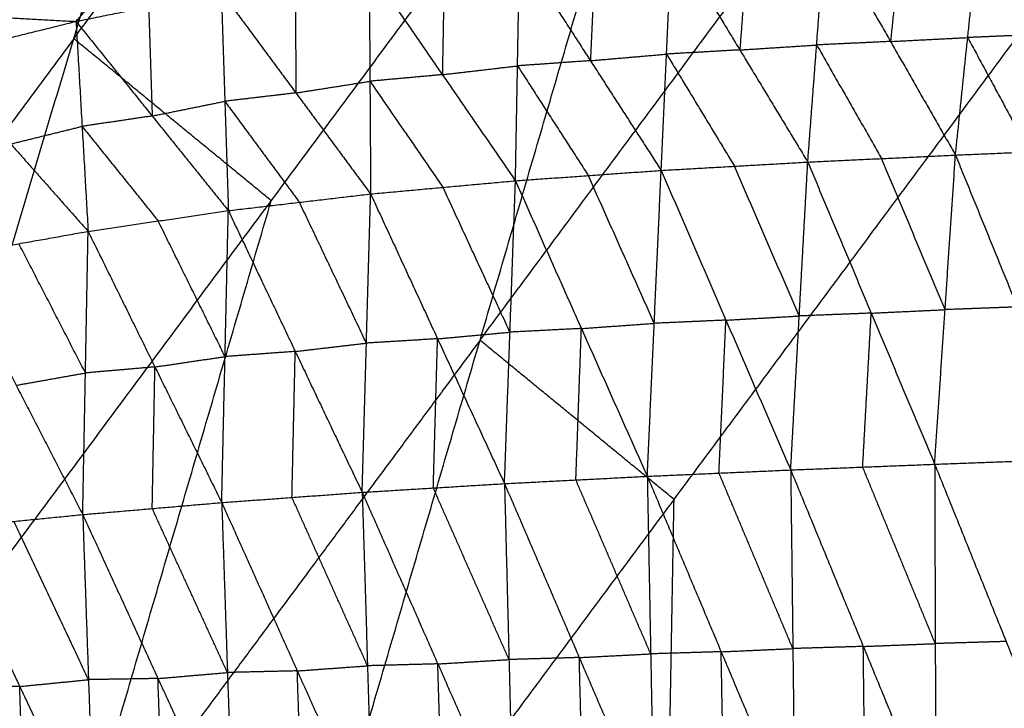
# Model space of a CAD drawing. Header units: millimetres. Extents: x -106 to 110, y -96 to 120.
# Tile 293 of 656: x -72.04 to -65.75, y 62.3 to 66.7. Entities that reach past the tile are written whole.
import ezdxf

# ---------------------------------------------------------------- set-up
doc = ezdxf.new("R2010")
doc.units = ezdxf.units.MM
doc.header["$MEASUREMENT"] = 0
doc.layers.add('Default', color=7, linetype='Continuous', true_color=0x000000)

msp = doc.modelspace()

# ---------------------------------------------------------------- linework, layer by layer
at = {"layer": 'Default'}
for points in [[(-75.7767, 63.8032, 9.1165), (-73.0488, 67.4813, 9.1165), (-70.321, 71.1593, 9.1165)], [(-73.0659, 61.992, 7.9444), (-71.6935, 66.5756, 8.5305), (-70.321, 71.1593, 9.1165)], [(-71.6935, 66.5756, 8.5305), (-70.3772, 68.3504, 8.5305), (-69.061, 70.1252, 8.5305)], [(-73.0659, 61.992, 7.9444), (-70.4334, 65.5415, 7.9444), (-67.8009, 69.091, 7.9444)], [(-70.4009, 60.2112, 6.9532), (-69.1009, 64.6511, 7.4488), (-67.8009, 69.091, 7.9444)], [(-69.1009, 64.6511, 7.4488), (-67.8315, 66.3628, 7.4488), (-66.562, 68.0744, 7.4488)], [(-66.4027, 67.3077, 4.4139), (-66.4418, 66.9327, 3.9236), (-66.4809, 66.5578, 3.4333)], [(-66.0662, 65.8329, 2.3346), (-65.988, 66.5827, 3.3152), (-65.9098, 67.3326, 4.2958)], [(-65.9098, 67.3326, 4.2958), (-65.5166, 66.6029, 3.2085), (-65.1235, 65.8732, 2.1212)], [(-67.3859, 67.251, 4.6524), (-67.4142, 66.8774, 4.1592), (-67.4425, 66.5037, 3.6659)], [(-67.0089, 65.7881, 2.5591), (-66.9523, 66.5354, 3.5456), (-66.8957, 67.2827, 4.5321)], [(-66.8957, 67.2827, 4.5321), (-66.4809, 66.5578, 3.4333), (-66.0662, 65.8329, 2.3346)], [(-67.9445, 65.735, 2.7932), (-67.9103, 66.4772, 3.783), (-67.8761, 67.2193, 4.7728)], [(-67.8761, 67.2193, 4.7728), (-67.4425, 66.5037, 3.6659), (-67.0089, 65.7881, 2.5591)], [(-68.8746, 65.6689, 3.0375), (-68.8614, 66.402, 4.0265), (-68.8481, 67.1352, 5.0154)], [(-68.8481, 67.1352, 5.0154), (-68.3963, 66.4351, 3.9043), (-67.9445, 65.735, 2.7932)], [(-68.3621, 67.1772, 4.8941), (-68.3792, 66.8062, 4.3992), (-68.3963, 66.4351, 3.9043)], [(-70.4009, 60.2112, 6.9532), (-67.862, 63.6345, 6.9532), (-65.3232, 67.0577, 6.9532)], [(-69.328, 67.0789, 5.1362), (-69.3347, 66.7123, 4.6417), (-69.3413, 66.3458, 4.1473)], [(-69.8079, 67.0226, 5.257), (-69.8035, 66.3037, 4.2745), (-69.7991, 65.5847, 3.292)], [(-69.8079, 67.0226, 5.257), (-69.3413, 66.3458, 4.1473), (-68.8746, 65.6689, 3.0375)], [(-70.2802, 66.9482, 5.3758), (-70.278, 66.5887, 4.8846), (-70.2758, 66.2293, 4.3933)], [(-71.6793, 66.6856, 5.7262), (-71.2159, 66.7797, 5.6104), (-70.7526, 66.8738, 5.4946)], [(-71.6793, 66.6856, 5.7262), (-71.598, 66.7791, 5.6473), (-71.5168, 66.8725, 5.5683)], [(-70.7526, 66.8738, 5.4946), (-70.7299, 66.1761, 4.5248), (-70.7072, 65.4783, 3.5549)], [(-70.7526, 66.8738, 5.4946), (-70.2758, 66.2293, 4.3933), (-69.7991, 65.5847, 3.292)], [(-71.2159, 66.7797, 5.6104), (-71.2046, 66.4308, 5.1255), (-71.1932, 66.082, 4.6406)], [(-72.5895, 66.4616, 5.9523), (-72.1344, 66.5736, 5.8393), (-71.6793, 66.6856, 5.7262)], [(-72.4955, 66.7302, 5.7642), (-72.0874, 66.7079, 5.7452), (-71.6793, 66.6856, 5.7262)], [(-71.6793, 66.6856, 5.7262), (-71.6407, 66.0158, 4.7771), (-71.6022, 65.3459, 3.8279)], [(-71.6793, 66.6856, 5.7262), (-71.1932, 66.082, 4.6406), (-70.7072, 65.4783, 3.5549)], [(-71.6935, 66.5756, 8.5305), (-73.0574, 64.7366, 8.5305), (-74.4213, 62.8976, 8.5305)], [(-70.4334, 65.5415, 7.9444), (-71.0634, 66.0586, 8.2375), (-71.6935, 66.5756, 8.5305)], [(-66.4809, 66.5578, 3.4333), (-66.7166, 66.5466, 3.4895), (-66.9523, 66.5354, 3.5456)], [(-66.4809, 66.5578, 3.4333), (-66.2344, 66.5703, 3.3743), (-65.988, 66.5827, 3.3152)], [(-65.5166, 66.6029, 3.2085), (-65.7523, 66.5928, 3.2618), (-65.988, 66.5827, 3.3152)], [(-65.988, 66.5827, 3.3152), (-65.7914, 66.2179, 2.7715), (-65.5948, 65.853, 2.2279)], [(-67.4425, 66.5037, 3.6659), (-67.6764, 66.4905, 3.7245), (-67.9103, 66.4772, 3.783)], [(-67.4425, 66.5037, 3.6659), (-67.1974, 66.5196, 3.6058), (-66.9523, 66.5354, 3.5456)], [(-66.9523, 66.5354, 3.5456), (-66.7449, 66.173, 2.9962), (-66.5375, 65.8105, 2.4469)], [(-72.5895, 66.4616, 5.9523), (-72.0958, 65.9038, 4.8901), (-71.6022, 65.3459, 3.8279)], [(-68.3963, 66.4351, 3.9043), (-68.6288, 66.4186, 3.9654), (-68.8614, 66.402, 4.0265)], [(-68.3963, 66.4351, 3.9043), (-68.1533, 66.4561, 3.8437), (-67.9103, 66.4772, 3.783)], [(-67.9103, 66.4772, 3.783), (-67.6935, 66.1194, 3.2296), (-67.4767, 65.7616, 2.6762)], [(-69.3413, 66.3458, 4.1473), (-69.1013, 66.3739, 4.0869), (-68.8614, 66.402, 4.0265)], [(-68.8614, 66.402, 4.0265), (-68.6355, 66.052, 3.4709), (-68.4095, 65.702, 2.9154)], [(-70.2758, 66.2293, 4.3933), (-70.0397, 66.2665, 4.3339), (-69.8035, 66.3037, 4.2745)], [(-69.3413, 66.3458, 4.1473), (-69.5724, 66.3247, 4.2109), (-69.8035, 66.3037, 4.2745)], [(-69.8035, 66.3037, 4.2745), (-69.5702, 65.9652, 3.7196), (-69.3369, 65.6268, 3.1648)], [(-71.1932, 66.082, 4.6406), (-70.9615, 66.129, 4.5827), (-70.7299, 66.1761, 4.5248)], [(-70.2758, 66.2293, 4.3933), (-70.5028, 66.2027, 4.459), (-70.7299, 66.1761, 4.5248)], [(-70.7299, 66.1761, 4.5248), (-70.4915, 65.8538, 3.9741), (-70.2531, 65.5315, 3.4235)], [(-71.1932, 66.082, 4.6406), (-71.417, 66.0489, 4.7088), (-71.6407, 66.0158, 4.7771)], [(-72.0958, 65.9038, 4.8901), (-71.8683, 65.9598, 4.8336), (-71.6407, 66.0158, 4.7771)], [(-71.6407, 66.0158, 4.7771), (-71.3977, 65.7139, 4.2342), (-71.1547, 65.4121, 3.6914)], [(-66.0662, 65.8329, 2.3346), (-65.5948, 65.853, 2.2279), (-65.1235, 65.8732, 2.1212)], [(-67.0089, 65.7881, 2.5591), (-66.5375, 65.8105, 2.4469), (-66.0662, 65.8329, 2.3346)], [(-66.1326, 64.8463, 1.6135), (-66.3351, 65.3284, 2.0302), (-66.5375, 65.8105, 2.4469)], [(-66.199, 63.8598, 0.8924), (-66.1326, 64.8463, 1.6135), (-66.0662, 65.8329, 2.3346)], [(-66.0662, 65.8329, 2.3346), (-65.6713, 64.8632, 1.514), (-65.2764, 63.8936, 0.6933)], [(-67.9445, 65.735, 2.7932), (-67.4767, 65.7616, 2.6762), (-67.0089, 65.7881, 2.5591)], [(-67.0634, 64.8058, 1.8317), (-67.27, 65.2837, 2.2539), (-67.4767, 65.7616, 2.6762)], [(-67.1179, 63.8234, 1.1043), (-67.0634, 64.8058, 1.8317), (-67.0089, 65.7881, 2.5591)], [(-67.0089, 65.7881, 2.5591), (-66.6039, 64.824, 1.7258), (-66.199, 63.8598, 0.8924)], [(-68.8746, 65.6689, 3.0375), (-68.4095, 65.702, 2.9154), (-67.9445, 65.735, 2.7932)], [(-67.9888, 64.7589, 2.0619), (-68.1992, 65.2304, 2.4887), (-68.4095, 65.702, 2.9154)], [(-68.0332, 63.7828, 1.3306), (-67.9888, 64.7589, 2.0619), (-67.9445, 65.735, 2.7932)], [(-67.9445, 65.735, 2.7932), (-67.5312, 64.7792, 1.9488), (-67.1179, 63.8234, 1.1043)], [(-69.7991, 65.5847, 3.292), (-69.3369, 65.6268, 3.1648), (-68.8746, 65.6689, 3.0375)], [(-68.9096, 64.7025, 2.3052), (-69.1232, 65.1646, 2.735), (-69.3369, 65.6268, 3.1648)], [(-68.9446, 63.736, 1.5729), (-68.9096, 64.7025, 2.3052), (-68.8746, 65.6689, 3.0375)], [(-68.8746, 65.6689, 3.0375), (-68.4539, 64.7259, 2.1841), (-68.0332, 63.7828, 1.3306)], [(-70.7072, 65.4783, 3.5549), (-70.2531, 65.5315, 3.4235), (-69.7991, 65.5847, 3.292)], [(-69.8529, 63.6805, 1.8332), (-69.826, 64.6326, 2.5626), (-69.7991, 65.5847, 3.292)], [(-69.7991, 65.5847, 3.292), (-69.3718, 64.6603, 2.4325), (-68.9446, 63.736, 1.5729)], [(-71.7334, 61.1016, 7.4488), (-71.0834, 63.3216, 7.6966), (-70.4334, 65.5415, 7.9444)], [(-69.826, 64.6326, 2.5626), (-70.0396, 65.0821, 2.993), (-70.2531, 65.5315, 3.4235)], [(-71.6022, 65.3459, 3.8279), (-71.1547, 65.4121, 3.6914), (-70.7072, 65.4783, 3.5549)], [(-70.7494, 63.6151, 2.1123), (-70.7283, 64.5467, 2.8336), (-70.7072, 65.4783, 3.5549)], [(-70.7072, 65.4783, 3.5549), (-70.2801, 64.5794, 2.694), (-69.8529, 63.6805, 1.8332)], [(-70.7283, 64.5467, 2.8336), (-70.9415, 64.9794, 3.2625), (-71.1547, 65.4121, 3.6914)], [(-72.4858, 65.1886, 4.1123), (-72.044, 65.2673, 3.9701), (-71.6022, 65.3459, 3.8279)], [(-71.6365, 63.5385, 2.4141), (-71.6193, 64.4422, 3.121), (-71.6022, 65.3459, 3.8279)], [(-71.6022, 65.3459, 3.8279), (-71.1758, 64.4805, 2.9701), (-70.7494, 63.6151, 2.1123)], [(-71.6193, 64.4422, 3.121), (-71.8317, 64.8547, 3.5455), (-72.044, 65.2673, 3.9701)], [(-72.4858, 65.1886, 4.1123), (-72.0611, 64.3636, 3.2632), (-71.6365, 63.5385, 2.4141)], [(-65.6713, 64.8632, 1.514), (-65.9019, 64.8548, 1.5638), (-66.1326, 64.8463, 1.6135)], [(-67.5312, 64.7792, 1.9488), (-67.2973, 64.7925, 1.8902), (-67.0634, 64.8058, 1.8317)], [(-66.6039, 64.824, 1.7258), (-66.8337, 64.8149, 1.7787), (-67.0634, 64.8058, 1.8317)], [(-66.6584, 63.8416, 0.9984), (-66.6312, 64.3328, 1.3621), (-66.6039, 64.824, 1.7258)], [(-66.6039, 64.824, 1.7258), (-66.3683, 64.8351, 1.6697), (-66.1326, 64.8463, 1.6135)], [(-68.4539, 64.7259, 2.1841), (-68.2214, 64.7424, 2.123), (-67.9888, 64.7589, 2.0619)], [(-67.5312, 64.7792, 1.9488), (-67.76, 64.7691, 2.0053), (-67.9888, 64.7589, 2.0619)], [(-67.5755, 63.8031, 1.2175), (-67.5533, 64.2911, 1.5831), (-67.5312, 64.7792, 1.9488)], [(-69.3718, 64.6603, 2.4325), (-69.1407, 64.6814, 2.3688), (-68.9096, 64.7025, 2.3052)], [(-68.4539, 64.7259, 2.1841), (-68.6818, 64.7142, 2.2446), (-68.9096, 64.7025, 2.3052)], [(-68.4889, 63.7594, 1.4518), (-68.4714, 64.2426, 1.8179), (-68.4539, 64.7259, 2.1841)], [(-69.1009, 64.6511, 7.4488), (-70.4171, 62.8764, 7.4488), (-71.7334, 61.1016, 7.4488)], [(-70.2801, 64.5794, 2.694), (-70.053, 64.606, 2.6283), (-69.826, 64.6326, 2.5626)], [(-69.3718, 64.6603, 2.4325), (-69.5989, 64.6465, 2.4975), (-69.826, 64.6326, 2.5626)], [(-69.3988, 63.7083, 1.7031), (-69.3853, 64.1843, 2.0678), (-69.3718, 64.6603, 2.4325)], [(-67.862, 63.6345, 6.9532), (-68.4815, 64.1428, 7.201), (-69.1009, 64.6511, 7.4488)], [(-71.1758, 64.4805, 2.9701), (-70.952, 64.5136, 2.9019), (-70.7283, 64.5467, 2.8336)], [(-70.2801, 64.5794, 2.694), (-70.5042, 64.5631, 2.7638), (-70.7283, 64.5467, 2.8336)], [(-70.3011, 63.6478, 1.9728), (-70.2906, 64.1136, 2.3334), (-70.2801, 64.5794, 2.694)], [(-71.1758, 64.4805, 2.9701), (-71.3976, 64.4614, 3.0455), (-71.6193, 64.4422, 3.121)], [(-71.1929, 63.5768, 2.2632), (-71.1843, 64.0287, 2.6167), (-71.1758, 64.4805, 2.9701)], [(-72.0611, 64.3636, 3.2632), (-71.8402, 64.4029, 3.1921), (-71.6193, 64.4422, 3.121)], [(-67.1179, 63.8234, 1.1043), (-66.6584, 63.8416, 0.9984), (-66.199, 63.8598, 0.8924)], [(-66.199, 63.8598, 0.8924), (-65.7377, 63.8767, 0.7929), (-65.2764, 63.8936, 0.6933)], [(-66.199, 63.8598, 0.8924), (-66.1952, 62.715, 0.4671), (-66.1913, 61.5703, 0.0417)], [(-66.199, 63.8598, 0.8924), (-65.7427, 62.7284, 0.376), (-65.2864, 61.597, -0.1404)], [(-68.0332, 63.7828, 1.3306), (-67.5755, 63.8031, 1.2175), (-67.1179, 63.8234, 1.1043)], [(-67.1041, 62.6832, 0.6708), (-67.3398, 63.2431, 0.9441), (-67.5755, 63.8031, 1.2175)], [(-67.1179, 63.8234, 1.1043), (-67.1041, 62.6832, 0.6708), (-67.0904, 61.543, 0.2372)], [(-67.1179, 63.8234, 1.1043), (-66.6546, 62.6968, 0.573), (-66.1913, 61.5703, 0.0417)], [(-66.1952, 62.715, 0.4671), (-66.4268, 63.2783, 0.7327), (-66.6584, 63.8416, 0.9984)], [(-69.8529, 63.6805, 1.8332), (-69.3988, 63.7083, 1.7031), (-68.9446, 63.736, 1.5729)], [(-68.9446, 63.736, 1.5729), (-68.4889, 63.7594, 1.4518), (-68.0332, 63.7828, 1.3306)], [(-68.9446, 63.736, 1.5729), (-68.9159, 62.6131, 1.1279), (-68.8872, 61.4903, 0.6829)], [(-68.9446, 63.736, 1.5729), (-68.4672, 62.626, 1.0116), (-67.9898, 61.5161, 0.4502)], [(-68.0115, 62.6494, 0.8904), (-68.2502, 63.2044, 1.1711), (-68.4889, 63.7594, 1.4518)], [(-68.0332, 63.7828, 1.3306), (-68.0115, 62.6494, 0.8904), (-67.9898, 61.5161, 0.4502)], [(-68.0332, 63.7828, 1.3306), (-67.5618, 62.6629, 0.7839), (-67.0904, 61.543, 0.2372)], [(-70.7494, 63.6151, 2.1123), (-70.3011, 63.6478, 1.9728), (-69.8529, 63.6805, 1.8332)], [(-69.8529, 63.6805, 1.8332), (-69.819, 62.5734, 1.386), (-69.7851, 61.4662, 0.9387)], [(-69.8529, 63.6805, 1.8332), (-69.3701, 62.5854, 1.258), (-68.8872, 61.4903, 0.6829)], [(-68.9159, 62.6131, 1.1279), (-69.1573, 63.1607, 1.4155), (-69.3988, 63.7083, 1.7031)], [(-71.6365, 63.5385, 2.4141), (-71.1929, 63.5768, 2.2632), (-70.7494, 63.6151, 2.1123)], [(-70.7494, 63.6151, 2.1123), (-70.7129, 62.5304, 1.6665), (-70.6764, 61.4457, 1.2208)], [(-70.7494, 63.6151, 2.1123), (-70.2672, 62.5407, 1.5255), (-69.7851, 61.4662, 0.9387)], [(-69.819, 62.5734, 1.386), (-70.0601, 63.1106, 1.6794), (-70.3011, 63.6478, 1.9728)], [(-67.9536, 58.576, 6.2709), (-67.9078, 61.1052, 6.612), (-67.862, 63.6345, 6.9532)], [(-72.5146, 63.4519, 2.7404), (-72.0755, 63.4952, 2.5772), (-71.6365, 63.5385, 2.4141)], [(-71.6365, 63.5385, 2.4141), (-71.5998, 62.4847, 1.9742), (-71.5632, 61.4309, 1.5342)], [(-71.6365, 63.5385, 2.4141), (-71.1564, 62.4921, 1.8174), (-70.6764, 61.4457, 1.2208)], [(-70.7129, 62.5304, 1.6665), (-70.9529, 63.0536, 1.9649), (-71.1929, 63.5768, 2.2632)], [(-71.5998, 62.4847, 1.9742), (-71.8377, 62.9899, 2.2757), (-72.0755, 63.4952, 2.5772)], [(-72.5146, 63.4519, 2.7404), (-72.0389, 62.4414, 2.1373), (-71.5632, 61.4309, 1.5342)], [(-65.7427, 62.7284, 0.376), (-65.9689, 62.7217, 0.4216), (-66.1952, 62.715, 0.4671)], [(-67.5618, 62.6629, 0.7839), (-67.7866, 62.6562, 0.8372), (-68.0115, 62.6494, 0.8904)], [(-67.5618, 62.6629, 0.7839), (-67.333, 62.6731, 0.7273), (-67.1041, 62.6832, 0.6708)], [(-67.5401, 61.5296, 0.3437), (-67.5509, 62.0962, 0.5638), (-67.5618, 62.6629, 0.7839)], [(-66.6546, 62.6968, 0.573), (-66.8794, 62.69, 0.6219), (-67.1041, 62.6832, 0.6708)], [(-66.6546, 62.6968, 0.573), (-66.4249, 62.7059, 0.52), (-66.1952, 62.715, 0.4671)], [(-66.6409, 61.5567, 0.1394), (-66.6477, 62.1267, 0.3562), (-66.6546, 62.6968, 0.573)], [(-69.3701, 62.5854, 1.258), (-69.143, 62.5993, 1.193), (-68.9159, 62.6131, 1.1279)], [(-68.4672, 62.626, 1.0116), (-68.6915, 62.6196, 1.0697), (-68.9159, 62.6131, 1.1279)], [(-68.4672, 62.626, 1.0116), (-68.2393, 62.6377, 0.951), (-68.0115, 62.6494, 0.8904)], [(-68.4385, 61.5032, 0.5665), (-68.4528, 62.0646, 0.7891), (-68.4672, 62.626, 1.0116)], [(-71.1564, 62.4921, 1.8174), (-70.9347, 62.5112, 1.742), (-70.7129, 62.5304, 1.6665)], [(-70.2672, 62.5407, 1.5255), (-70.4901, 62.5355, 1.596), (-70.7129, 62.5304, 1.6665)], [(-70.2672, 62.5407, 1.5255), (-70.0431, 62.557, 1.4558), (-69.819, 62.5734, 1.386)], [(-70.2308, 61.4559, 1.0797), (-70.249, 61.9983, 1.3026), (-70.2672, 62.5407, 1.5255)], [(-69.3701, 62.5854, 1.258), (-69.5945, 62.5794, 1.322), (-69.819, 62.5734, 1.386)], [(-69.3362, 61.4783, 0.8108), (-69.3531, 62.0318, 1.0344), (-69.3701, 62.5854, 1.258)], [(-72.0389, 62.4414, 2.1373), (-71.8194, 62.463, 2.0557), (-71.5998, 62.4847, 1.9742)], [(-71.1564, 62.4921, 1.8174), (-71.3781, 62.4884, 1.8958), (-71.5998, 62.4847, 1.9742)], [(-71.1198, 61.4383, 1.3775), (-71.1381, 61.9652, 1.5975), (-71.1564, 62.4921, 1.8174)], [(-72.0389, 62.4414, 2.1373), (-72.2592, 62.4397, 2.2241), (-72.4796, 62.438, 2.3109)], [(-72.0039, 61.4275, 1.7078), (-72.0214, 61.9344, 1.9226), (-72.0389, 62.4414, 2.1373)]]:
    msp.add_open_spline(points, degree=2, dxfattribs=at)

doc.saveas('drawing.dxf')
